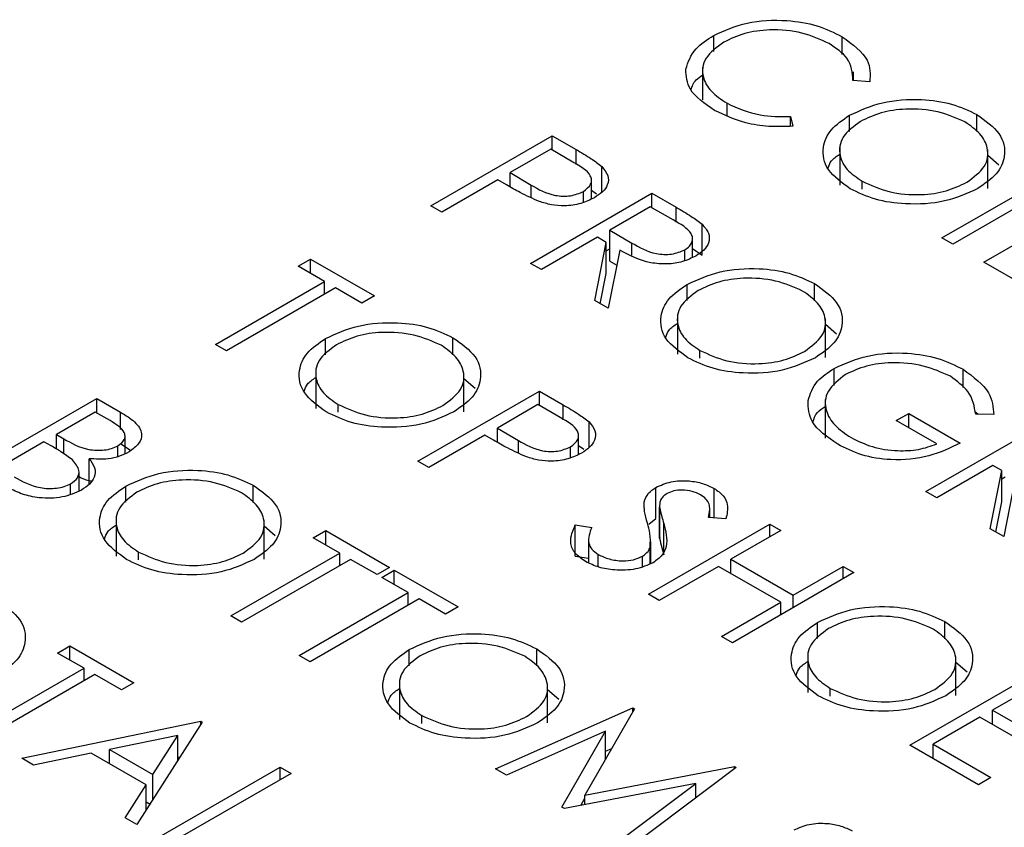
# Model space of a CAD drawing. Header units: inches. Extents: x 1880 to 2363, y -453 to -54.
# Tile 878 of 1056: x 2068.505 to 2069.021, y -71.322 to -70.898. Entities that reach past the tile are written whole.
import ezdxf

# ---------------------------------------------------------------- set-up
doc = ezdxf.new("R2010")
doc.units = ezdxf.units.IN
doc.header["$LTSCALE"] = 0.5
doc.header["$MEASUREMENT"] = 0
doc.layers.add('DSS-M-S', color=53, linetype='Continuous')

msp = doc.modelspace()

# ---------------------------------------------------------------- linework, layer by layer
at = {"layer": 'DSS-M-S', "linetype": 'Continuous', "lineweight": 25}
for p, q in [((2068.86896, -70.915), (2068.86896, -70.90666)), ((2068.93628, -70.91658), (2068.93628, -70.90733)), ((2068.86315, -70.92323), (2068.86315, -70.94048)), ((2068.94215, -70.93038), (2068.94215, -70.9258)), ((2068.95074, -70.93104), (2068.94192, -70.93036)), ((2068.87594, -70.94857), (2068.87594, -70.94221)), ((2068.90928, -70.9492), (2068.91049, -70.95428)), ((2068.90928, -70.95428), (2068.90928, -70.9492)), ((2068.94011, -70.95699), (2068.94011, -70.94848)), ((2069.00688, -70.95707), (2069.00688, -70.94809)), ((2068.72071, -70.99601), (2068.78435, -70.95927)), ((2068.78435, -70.95927), (2068.79683, -70.96648)), ((2068.78435, -70.96681), (2068.78435, -70.95927)), ((2068.78353, -70.96634), (2068.76232, -70.97858)), ((2068.79517, -70.97306), (2068.78353, -70.96634)), ((2068.79683, -70.97435), (2068.79683, -70.96648)), ((2068.93498, -70.96476), (2068.93498, -70.98518)), ((2069.01263, -70.98687), (2069.01263, -70.96646)), ((2069.01263, -70.96942), (2069.01842, -70.97446)), ((2068.81037, -70.98887), (2068.81037, -70.9754)), ((2068.98852, -71.01285), (2069.05216, -70.97611)), ((2068.75579, -70.98235), (2068.72642, -70.99931)), ((2068.76034, -70.98498), (2068.75579, -70.98235)), ((2068.76232, -70.97858), (2068.77332, -70.9851)), ((2068.76232, -70.98608), (2068.76232, -70.97858)), ((2068.80491, -70.99238), (2068.80491, -70.98251)), ((2068.94679, -70.98721), (2068.94679, -70.9831)), ((2069.05788, -70.97941), (2068.99424, -71.01615)), ((2068.77332, -70.99172), (2068.77332, -70.9851)), ((2068.8007, -70.99416), (2068.8007, -70.98845)), ((2068.80491, -70.98772), (2068.80762, -70.98971)), ((2068.77292, -71.02616), (2068.83656, -70.98942)), ((2068.83656, -70.98942), (2068.8493, -70.99677)), ((2068.83656, -70.99695), (2068.83656, -70.98942)), ((2069.01055, -71.02557), (2069.07419, -70.98883)), ((2068.72642, -70.99931), (2068.72071, -70.99601)), ((2068.83575, -70.99648), (2068.81454, -71.00873)), ((2068.84768, -71.00337), (2068.83575, -70.99648)), ((2068.8493, -71.00461), (2068.8493, -70.99677)), ((2068.81454, -71.00873), (2068.8261, -71.01551)), ((2068.81454, -71.02506), (2068.81454, -71.00873)), ((2068.86285, -71.02192), (2068.86285, -71.00559)), ((2068.80801, -71.0125), (2068.77864, -71.02945)), ((2068.81265, -71.01517), (2068.80801, -71.0125)), ((2068.85788, -71.02301), (2068.85788, -71.01326)), ((2068.99424, -71.01615), (2068.98852, -71.01285)), ((2068.80666, -71.04563), (2068.81265, -71.01517)), ((2068.81265, -71.03151), (2068.81265, -71.01517)), ((2068.81265, -71.01955), (2068.81454, -71.01846)), ((2068.81971, -71.01925), (2068.81372, -71.04971)), ((2068.8261, -71.0218), (2068.8261, -71.01551)), ((2068.85383, -71.02471), (2068.85383, -71.01902)), ((2068.85788, -71.01835), (2068.86285, -71.02192)), ((2068.65115, -71.02769), (2068.65768, -71.02392)), ((2068.65768, -71.02392), (2068.69113, -71.04323)), ((2068.65768, -71.03145), (2068.65768, -71.02392)), ((2068.66502, -71.03569), (2068.65115, -71.02769)), ((2068.77864, -71.02945), (2068.77292, -71.02616)), ((2068.81454, -71.02506), (2068.81815, -71.02718)), ((2069.04074, -71.04299), (2069.01055, -71.02557)), ((2068.80954, -71.04729), (2068.81265, -71.03151)), ((2068.60791, -71.06866), (2068.66502, -71.03569)), ((2068.67073, -71.03899), (2068.61362, -71.07196)), ((2068.66502, -71.04229), (2068.66502, -71.03569)), ((2068.6846, -71.047), (2068.67073, -71.03899)), ((2068.85505, -71.04566), (2068.85505, -71.03715)), ((2068.92183, -71.04573), (2068.92183, -71.03675)), ((2068.69113, -71.04323), (2068.6846, -71.047)), ((2068.81372, -71.04971), (2068.80666, -71.04563)), ((2068.84993, -71.05343), (2068.84993, -71.07384)), ((2068.92757, -71.07554), (2068.92757, -71.05513)), ((2068.92757, -71.05808), (2068.93336, -71.06313)), ((2068.66556, -71.07404), (2068.66556, -71.06553)), ((2068.73233, -71.07411), (2068.73233, -71.06513)), ((2068.61362, -71.07196), (2068.60791, -71.06866)), ((2068.86173, -71.07587), (2068.86173, -71.07177)), ((2068.93205, -71.09025), (2068.93205, -71.08125)), ((2068.66043, -71.08181), (2068.66043, -71.10222)), ((2068.73808, -71.10392), (2068.73808, -71.08351)), ((2068.73808, -71.08646), (2068.74387, -71.0915)), ((2068.9997, -71.09126), (2068.9997, -71.08171)), ((2068.71398, -71.12989), (2068.77762, -71.09316)), ((2068.77762, -71.09316), (2068.7901, -71.10036)), ((2068.77762, -71.10069), (2068.77762, -71.09316)), ((2068.48206, -71.13378), (2068.5457, -71.09704)), ((2068.5457, -71.09704), (2068.55812, -71.10421)), ((2068.5457, -71.10458), (2068.5457, -71.09704)), ((2068.67224, -71.10425), (2068.67224, -71.10015)), ((2068.7768, -71.10022), (2068.75559, -71.11247)), ((2068.78844, -71.10694), (2068.7768, -71.10022)), ((2068.7901, -71.10824), (2068.7901, -71.10036)), ((2068.92744, -71.09745), (2068.92744, -71.11786)), ((2068.54488, -71.10411), (2068.52449, -71.11588)), ((2068.55263, -71.10858), (2068.54488, -71.10411)), ((2068.55812, -71.11324), (2068.55812, -71.10421)), ((2068.96466, -71.10858), (2068.97119, -71.10481)), ((2068.97119, -71.10481), (2068.99811, -71.12036)), ((2068.97119, -71.11235), (2068.97119, -71.10481)), ((2069.00569, -71.10364), (2069.00748, -71.1053)), ((2069.01581, -71.10543), (2069.00627, -71.10528)), ((2068.75559, -71.11247), (2068.76659, -71.11898)), ((2068.75559, -71.11996), (2068.75559, -71.11247)), ((2068.80364, -71.12275), (2068.80364, -71.10928)), ((2068.98587, -71.12083), (2068.96466, -71.10858)), ((2068.98016, -71.14579), (2069.0438, -71.10905)), ((2068.52449, -71.11588), (2068.52832, -71.1181)), ((2068.52449, -71.12347), (2068.52449, -71.11588)), ((2068.56048, -71.12592), (2068.56048, -71.11689)), ((2068.74906, -71.11623), (2068.71969, -71.13319)), ((2068.75361, -71.11886), (2068.74906, -71.11623)), ((2068.79818, -71.12627), (2068.79818, -71.11639)), ((2068.51796, -71.11965), (2068.4943, -71.13331)), ((2068.52174, -71.12184), (2068.51796, -71.11965)), ((2068.52832, -71.12591), (2068.52832, -71.1181)), ((2068.55674, -71.12742), (2068.55674, -71.12175)), ((2068.55812, -71.12054), (2068.56344, -71.12423)), ((2068.76659, -71.1256), (2068.76659, -71.11898)), ((2068.79397, -71.12804), (2068.79397, -71.12234)), ((2068.79818, -71.1216), (2068.80089, -71.12359)), ((2068.54167, -71.142), (2068.54167, -71.12855)), ((2068.71969, -71.13319), (2068.71398, -71.12989)), ((2069.01524, -71.13213), (2068.98587, -71.14909)), ((2069.01989, -71.13481), (2069.01524, -71.13213)), ((2068.53635, -71.14548), (2068.53635, -71.13548)), ((2069.01389, -71.16526), (2069.01989, -71.13481)), ((2069.01989, -71.15114), (2069.01989, -71.13481)), ((2069.01989, -71.13919), (2069.02177, -71.1381)), ((2068.53194, -71.14704), (2068.53194, -71.14172)), ((2068.56092, -71.1514), (2068.56092, -71.14289)), ((2068.6277, -71.15148), (2068.6277, -71.14249)), ((2069.02695, -71.13889), (2069.02096, -71.16934)), ((2068.83864, -71.15998), (2068.83864, -71.14365)), ((2068.86917, -71.15964), (2068.86917, -71.14413)), ((2068.98587, -71.14909), (2068.98016, -71.14579)), ((2068.83251, -71.15445), (2068.83251, -71.1513)), ((2068.84059, -71.15338), (2068.84059, -71.16971)), ((2069.01678, -71.16693), (2069.01989, -71.15114)), ((2068.84059, -71.17029), (2068.84059, -71.15396)), ((2068.86685, -71.15946), (2068.86685, -71.15501)), ((2068.5558, -71.15917), (2068.5558, -71.17958)), ((2068.63344, -71.18128), (2068.63344, -71.16087)), ((2068.63344, -71.16383), (2068.63923, -71.16887)), ((2068.79642, -71.16331), (2068.80503, -71.16456)), ((2068.79642, -71.17964), (2068.79642, -71.16331)), ((2068.83473, -71.1996), (2068.89837, -71.16286)), ((2068.83505, -71.16284), (2068.83864, -71.15998)), ((2068.84281, -71.17889), (2068.84281, -71.16256)), ((2068.87536, -71.16013), (2068.86628, -71.15941)), ((2068.89837, -71.16286), (2068.90408, -71.16616)), ((2068.89837, -71.16946), (2068.89837, -71.16286)), ((2068.65911, -71.17005), (2068.66563, -71.16628)), ((2068.66563, -71.16628), (2068.69909, -71.18559)), ((2068.66563, -71.17382), (2068.66563, -71.16628)), ((2068.90408, -71.16616), (2068.87797, -71.18123)), ((2069.02096, -71.16934), (2069.01389, -71.16526)), ((2068.67298, -71.17805), (2068.65911, -71.17005)), ((2068.80335, -71.1709), (2068.80335, -71.18314)), ((2068.83595, -71.18353), (2068.83595, -71.17195)), ((2068.84067, -71.16972), (2068.84059, -71.17029)), ((2068.5676, -71.18162), (2068.5676, -71.17751)), ((2068.61587, -71.21102), (2068.67298, -71.17805)), ((2068.67298, -71.18465), (2068.67298, -71.17805)), ((2068.80839, -71.18527), (2068.80839, -71.17875)), ((2068.83561, -71.18365), (2068.83561, -71.17479)), ((2068.67869, -71.18135), (2068.62158, -71.21432)), ((2068.69256, -71.18936), (2068.67869, -71.18135)), ((2068.79642, -71.17964), (2068.80335, -71.18065)), ((2068.83164, -71.18506), (2068.83164, -71.17972)), ((2068.87797, -71.18123), (2068.91061, -71.20007)), ((2068.87797, -71.18877), (2068.87797, -71.18123)), ((2068.69909, -71.18559), (2068.69256, -71.18936)), ((2068.69501, -71.19077), (2068.70153, -71.187)), ((2068.70153, -71.187), (2068.73499, -71.20631)), ((2068.70153, -71.19454), (2068.70153, -71.187)), ((2068.87144, -71.185), (2068.84044, -71.2029)), ((2068.90408, -71.20384), (2068.87144, -71.185)), ((2068.94243, -71.1883), (2068.87879, -71.22504)), ((2068.91061, -71.20007), (2068.93672, -71.185)), ((2068.93672, -71.185), (2068.94243, -71.1883)), ((2068.93672, -71.1916), (2068.93672, -71.185)), ((2068.70888, -71.19878), (2068.69501, -71.19077)), ((2068.65176, -71.23175), (2068.70888, -71.19878)), ((2068.70888, -71.20537), (2068.70888, -71.19878)), ((2068.84044, -71.2029), (2068.83473, -71.1996)), ((2068.91061, -71.20667), (2068.91061, -71.20007)), ((2068.71459, -71.20208), (2068.65748, -71.23505)), ((2068.72846, -71.21008), (2068.71459, -71.20208)), ((2068.87308, -71.22174), (2068.90408, -71.20384)), ((2068.90408, -71.21044), (2068.90408, -71.20384)), ((2068.73499, -71.20631), (2068.72846, -71.21008)), ((2068.62158, -71.21432), (2068.61587, -71.21102)), ((2068.92338, -71.22287), (2068.92338, -71.21437)), ((2068.99016, -71.22295), (2068.99016, -71.21397)), ((2068.87879, -71.22504), (2068.87308, -71.22174)), ((2068.5251, -71.23045), (2068.53162, -71.22669)), ((2068.53897, -71.23846), (2068.5251, -71.23045)), ((2068.53162, -71.22669), (2068.56508, -71.246)), ((2068.53162, -71.23422), (2068.53162, -71.22669)), ((2068.70941, -71.23712), (2068.70941, -71.22861)), ((2068.77619, -71.2372), (2068.77619, -71.22822)), ((2068.91826, -71.23064), (2068.91826, -71.25106)), ((2068.65748, -71.23505), (2068.65176, -71.23175)), ((2068.9959, -71.25276), (2068.9959, -71.23234)), ((2068.9959, -71.2353), (2069.0017, -71.24034)), ((2068.48186, -71.27143), (2068.53897, -71.23846)), ((2068.53897, -71.24505), (2068.53897, -71.23846)), ((2068.54468, -71.24176), (2068.48757, -71.27473)), ((2068.55855, -71.24976), (2068.54468, -71.24176)), ((2068.56508, -71.246), (2068.55855, -71.24976)), ((2068.70429, -71.24489), (2068.70429, -71.26531)), ((2068.78193, -71.267), (2068.78193, -71.24659)), ((2068.9718, -71.27873), (2069.03544, -71.24199)), ((2068.78193, -71.24955), (2068.78773, -71.25459)), ((2068.93006, -71.25309), (2068.93006, -71.24898)), ((2069.03462, -71.24906), (2069.01504, -71.26036)), ((2068.75457, -71.2911), (2068.82661, -71.25921)), ((2068.82742, -71.25968), (2068.80148, -71.30499)), ((2068.82661, -71.25921), (2068.82742, -71.25968)), ((2068.82661, -71.2611), (2068.82661, -71.25921)), ((2069.01504, -71.26036), (2069.04523, -71.27779)), ((2069.01504, -71.2679), (2069.01504, -71.26036)), ((2068.50633, -71.28556), (2068.60016, -71.26625)), ((2068.60098, -71.26672), (2068.56671, -71.32042)), ((2068.60016, -71.26625), (2068.60098, -71.26672)), ((2068.60016, -71.268), (2068.60016, -71.26625)), ((2068.71609, -71.26734), (2068.71609, -71.26323)), ((2069.00851, -71.26413), (2068.98404, -71.27826)), ((2069.0387, -71.28156), (2069.00851, -71.26413)), ((2068.81229, -71.27143), (2068.76032, -71.29441)), ((2068.78946, -71.31124), (2068.81229, -71.27143)), ((2068.81229, -71.28611), (2068.81229, -71.27143)), ((2068.5881, -71.27361), (2068.55226, -71.28099)), ((2068.57501, -71.29412), (2068.5881, -71.27361)), ((2068.5881, -71.2869), (2068.5881, -71.27361)), ((2068.55226, -71.28853), (2068.55226, -71.28099)), ((2068.55226, -71.28099), (2068.57501, -71.29412)), ((2068.81229, -71.28187), (2068.81554, -71.28044)), ((2069.0077, -71.29946), (2068.9718, -71.27873)), ((2068.98404, -71.27826), (2069.01423, -71.29569)), ((2068.98404, -71.2858), (2068.98404, -71.27826)), ((2068.51257, -71.28916), (2068.50633, -71.28556)), ((2068.54264, -71.28297), (2068.51257, -71.28916)), ((2068.57149, -71.29962), (2068.54264, -71.28297)), ((2068.5881, -71.28506), (2068.58945, -71.28479)), ((2068.57813, -71.32701), (2068.64177, -71.29027)), ((2068.64177, -71.29027), (2068.64748, -71.29357)), ((2068.64177, -71.29686), (2068.64177, -71.29027)), ((2068.76032, -71.29441), (2068.75457, -71.2911)), ((2068.80148, -71.30499), (2068.87991, -71.28998)), ((2068.88074, -71.29045), (2068.82555, -71.33207)), ((2068.87991, -71.28998), (2068.88074, -71.29045)), ((2068.87991, -71.29108), (2068.87991, -71.28998)), ((2068.57501, -71.30741), (2068.57501, -71.29412)), ((2068.64748, -71.29357), (2068.59037, -71.32654)), ((2069.01423, -71.29569), (2069.0077, -71.29946)), ((2068.5605, -71.31683), (2068.57149, -71.29962)), ((2068.57149, -71.31292), (2068.57149, -71.29962)), ((2068.85951, -71.29881), (2068.79075, -71.31198)), ((2068.81981, -71.32876), (2068.85951, -71.29881)), ((2068.85951, -71.30646), (2068.85951, -71.29881)), ((2068.57149, -71.30842), (2068.57359, -71.30963)), ((2068.79934, -71.31033), (2068.80148, -71.30661)), ((2068.80148, -71.30992), (2068.80148, -71.30499)), ((2068.79075, -71.31198), (2068.78946, -71.31124)), ((2068.56671, -71.32042), (2068.5605, -71.31683))]:
    msp.add_line(p, q, dxfattribs=at)
for points, knots in [([(2068.86896, -70.90666), (2068.87453, -70.90412), (2068.88567, -70.89903), (2068.90601, -70.89815), (2068.92366, -70.90105), (2068.93207, -70.90523), (2068.93628, -70.90733)], [0, 0, 0, 0, 0.279512, 0.55908, 0.779374, 1, 1, 1, 1]), ([(2068.9294, -70.91089), (2068.92487, -70.90881), (2068.91581, -70.90466), (2068.89943, -70.90318), (2068.88471, -70.90516), (2068.87773, -70.90853), (2068.87424, -70.91021)], [0, 0, 0, 0, 0.2798558, 0.5595188, 0.7796855, 1, 1, 1, 1]), ([(2068.85434, -70.92442), (2068.85556, -70.92067), (2068.85774, -70.91397), (2068.86553, -70.9089), (2068.86896, -70.90666)], [0, 0, 0, 0, 0.559029, 1, 1, 1, 1]), ([(2068.87424, -70.91021), (2068.8706, -70.91286), (2068.86334, -70.91818), (2068.86244, -70.9279), (2068.86694, -70.93622), (2068.87294, -70.94021), (2068.87594, -70.94221)], [0, 0, 0, 0, 0.2794342, 0.5589213, 0.7792831, 1, 1, 1, 1]), ([(2068.94192, -70.93036), (2068.94166, -70.92626), (2068.9412, -70.91891), (2068.93301, -70.91335), (2068.9294, -70.91089)], [0, 0, 0, 0, 0.5584265, 1, 1, 1, 1]), ([(2068.93628, -70.90733), (2068.94172, -70.91125), (2068.95143, -70.91825), (2068.95095, -70.92713), (2068.95074, -70.93104)], [0, 0, 0, 0, 0.559517, 1, 1, 1, 1]), ([(2068.86946, -70.946), (2068.8643, -70.94247), (2068.8551, -70.93618), (2068.85457, -70.92801), (2068.85434, -70.92442)], [0, 0, 0, 0, 0.559804, 1, 1, 1, 1]), ([(2068.85713, -70.9352), (2068.85769, -70.93338), (2068.85859, -70.93047), (2068.8619, -70.92826), (2068.86315, -70.92742)], [0, 0, 0, 0, 0.623619, 1, 1, 1, 1]), ([(2068.87594, -70.94221), (2068.88147, -70.9447), (2068.89135, -70.94916), (2068.90379, -70.94919), (2068.90928, -70.9492)], [0, 0, 0, 0, 0.5587722, 1, 1, 1, 1]), ([(2068.94011, -70.94848), (2068.9456, -70.94599), (2068.9566, -70.941), (2068.97649, -70.93957), (2068.99415, -70.94207), (2069.00264, -70.94608), (2069.00688, -70.94809)], [0, 0, 0, 0, 0.279731, 0.559327, 0.77968, 1, 1, 1, 1]), ([(2068.91049, -70.95428), (2068.90628, -70.95444), (2068.89786, -70.95477), (2068.88302, -70.95244), (2068.8746, -70.94844), (2068.86946, -70.946)], [0, 0, 0, 0, 0.28041, 0.560795, 1, 1, 1, 1]), ([(2069.00064, -70.95202), (2068.9961, -70.95), (2068.98702, -70.94596), (2068.97074, -70.94475), (2068.95622, -70.94678), (2068.9493, -70.9501), (2068.94584, -70.95177)], [0, 0, 0, 0, 0.279627, 0.55935, 0.77963, 1, 1, 1, 1]), ([(2068.94049, -70.987), (2068.9361, -70.98384), (2068.92733, -70.97752), (2068.92536, -70.96599), (2068.92952, -70.95578), (2068.93658, -70.95092), (2068.94011, -70.94848)], [0, 0, 0, 0, 0.279663, 0.559354, 0.779636, 1, 1, 1, 1]), ([(2068.94584, -70.95177), (2068.94232, -70.95436), (2068.93527, -70.95956), (2068.93431, -70.96899), (2068.93812, -70.9772), (2068.9439, -70.98114), (2068.94679, -70.9831)], [0, 0, 0, 0, 0.279416, 0.5590765, 0.779478, 1, 1, 1, 1]), ([(2069.00162, -70.98362), (2069.00517, -70.98101), (2069.01227, -70.97578), (2069.01329, -70.96625), (2069.00919, -70.95803), (2069.00349, -70.95402), (2069.00064, -70.95202)], [0, 0, 0, 0, 0.279468, 0.5588703, 0.7795158, 1, 1, 1, 1]), ([(2069.00688, -70.94809), (2069.01135, -70.95127), (2069.02027, -70.95763), (2069.02239, -70.96928), (2069.01807, -70.97959), (2069.0109, -70.98448), (2069.00732, -70.98693)], [0, 0, 0, 0, 0.279767, 0.559358, 0.779571, 1, 1, 1, 1]), ([(2068.79683, -70.96648), (2068.79956, -70.96804), (2068.80443, -70.97084), (2068.80855, -70.974), (2068.81037, -70.9754)], [0, 0, 0, 0, 0.5603137, 1, 1, 1, 1]), ([(2068.8007, -70.98845), (2068.80224, -70.98723), (2068.80456, -70.98539), (2068.80508, -70.98239), (2068.80381, -70.97793), (2068.79901, -70.97522), (2068.79517, -70.97306)], [0, 0, 0, 0, 0.2489693, 0.3747291, 0.500383, 1, 1, 1, 1]), ([(2068.92897, -70.97614), (2068.92936, -70.97487), (2068.93019, -70.97215), (2068.93332, -70.97006), (2068.93498, -70.96895)], [0, 0, 0, 0, 0.469148, 1, 1, 1, 1]), ([(2068.81037, -70.9754), (2068.8116, -70.97692), (2068.81407, -70.97995), (2068.81377, -70.98475), (2068.81098, -70.98879), (2068.80796, -70.99075), (2068.80644, -70.99173)], [0, 0, 0, 0, 0.279705, 0.559381, 0.779509, 1, 1, 1, 1]), ([(2068.94679, -70.9831), (2068.95129, -70.98517), (2068.96029, -70.9893), (2068.97662, -70.99068), (2068.9912, -70.98863), (2068.99814, -70.98529), (2069.00162, -70.98362)], [0, 0, 0, 0, 0.27983, 0.559389, 0.779654, 1, 1, 1, 1]), ([(2068.77759, -70.99373), (2068.7742, -70.99221), (2068.76814, -70.98949), (2068.76273, -70.98636), (2068.76034, -70.98498)], [0, 0, 0, 0, 0.5596942, 1, 1, 1, 1]), ([(2068.77332, -70.9851), (2068.77718, -70.98734), (2068.78202, -70.99015), (2068.7899, -70.99103), (2068.79527, -70.99075), (2068.79854, -70.98937), (2068.8007, -70.98845)], [0, 0, 0, 0, 0.499721, 0.62535, 0.751083, 1, 1, 1, 1]), ([(2069.00732, -70.98693), (2069.00182, -70.98946), (2068.99082, -70.99451), (2068.97081, -70.9956), (2068.95312, -70.99315), (2068.9447, -70.98905), (2068.94049, -70.987)], [0, 0, 0, 0, 0.2796304, 0.5593429, 0.7795972, 1, 1, 1, 1]), ([(2068.80644, -70.99173), (2068.80419, -70.99286), (2068.7997, -70.9951), (2068.7914, -70.99621), (2068.78377, -70.99561), (2068.77965, -70.99436), (2068.77759, -70.99373)], [0, 0, 0, 0, 0.280099, 0.559324, 0.779458, 1, 1, 1, 1]), ([(2068.8493, -70.99677), (2068.85201, -70.99832), (2068.85685, -71.0011), (2068.86102, -71.00422), (2068.86285, -71.00559)], [0, 0, 0, 0, 0.56024, 1, 1, 1, 1]), ([(2068.85383, -71.01902), (2068.85469, -71.01844), (2068.85642, -71.01728), (2068.85769, -71.01509), (2068.85805, -71.01281), (2068.85645, -71.00829), (2068.85157, -71.00555), (2068.84768, -71.00337)], [0, 0, 0, 0, 0.1253074, 0.250617, 0.3759543, 0.5012806, 1, 1, 1, 1]), ([(2068.86285, -71.00559), (2068.86419, -71.00713), (2068.86685, -71.0102), (2068.86677, -71.0151), (2068.86415, -71.01929), (2068.86107, -71.02131), (2068.85952, -71.02232)], [0, 0, 0, 0, 0.279797, 0.5595, 0.779626, 1, 1, 1, 1]), ([(2068.85952, -71.02232), (2068.85734, -71.02339), (2068.85299, -71.02552), (2068.8445, -71.02679), (2068.83198, -71.02573), (2068.82477, -71.02192), (2068.81971, -71.01925)], [0, 0, 0, 0, 0.18712, 0.373979, 0.560911, 1, 1, 1, 1]), ([(2068.8261, -71.01551), (2068.83002, -71.01776), (2068.83493, -71.02057), (2068.84286, -71.02156), (2068.84831, -71.02133), (2068.85162, -71.01994), (2068.85383, -71.01902)], [0, 0, 0, 0, 0.499827, 0.625498, 0.751208, 1, 1, 1, 1]), ([(2068.85505, -71.03715), (2068.86055, -71.03465), (2068.87154, -71.02967), (2068.89144, -71.02824), (2068.9091, -71.03074), (2068.91758, -71.03475), (2068.92183, -71.03675)], [0, 0, 0, 0, 0.279731, 0.559327, 0.77968, 1, 1, 1, 1]), ([(2068.91558, -71.04068), (2068.91104, -71.03866), (2068.90196, -71.03463), (2068.88568, -71.03341), (2068.87116, -71.03544), (2068.86425, -71.03877), (2068.86079, -71.04043)], [0, 0, 0, 0, 0.279627, 0.55935, 0.77963, 1, 1, 1, 1]), ([(2068.85543, -71.07567), (2068.85105, -71.07251), (2068.84228, -71.06618), (2068.8403, -71.05466), (2068.84446, -71.04445), (2068.85152, -71.03958), (2068.85505, -71.03715)], [0, 0, 0, 0, 0.279663, 0.559354, 0.779636, 1, 1, 1, 1]), ([(2068.92183, -71.03675), (2068.92629, -71.03993), (2068.93521, -71.04629), (2068.93733, -71.05794), (2068.93302, -71.06825), (2068.92585, -71.07315), (2068.92226, -71.0756)], [0, 0, 0, 0, 0.279767, 0.559358, 0.779571, 1, 1, 1, 1]), ([(2068.86079, -71.04043), (2068.85726, -71.04303), (2068.85021, -71.04822), (2068.84926, -71.05766), (2068.85306, -71.06587), (2068.85884, -71.0698), (2068.86173, -71.07177)], [0, 0, 0, 0, 0.279416, 0.559077, 0.779478, 1, 1, 1, 1]), ([(2068.91656, -71.07229), (2068.92011, -71.06968), (2068.92721, -71.06445), (2068.92823, -71.05492), (2068.92413, -71.0467), (2068.91843, -71.04269), (2068.91558, -71.04068)], [0, 0, 0, 0, 0.279468, 0.55887, 0.779516, 1, 1, 1, 1]), ([(2068.66556, -71.06553), (2068.67106, -71.06303), (2068.68205, -71.05804), (2068.70195, -71.05661), (2068.7196, -71.05911), (2068.72809, -71.06313), (2068.73233, -71.06513)], [0, 0, 0, 0, 0.279731, 0.5593268, 0.7796805, 1, 1, 1, 1]), ([(2068.84391, -71.0648), (2068.8443, -71.06353), (2068.84514, -71.06082), (2068.84827, -71.05873), (2068.84993, -71.05762)], [0, 0, 0, 0, 0.469148, 1, 1, 1, 1]), ([(2068.66594, -71.10405), (2068.66156, -71.10089), (2068.65278, -71.09456), (2068.65081, -71.08304), (2068.65497, -71.07283), (2068.66203, -71.06796), (2068.66556, -71.06553)], [0, 0, 0, 0, 0.279663, 0.559354, 0.779636, 1, 1, 1, 1]), ([(2068.72609, -71.06906), (2068.72155, -71.06704), (2068.71247, -71.06301), (2068.69619, -71.06179), (2068.68167, -71.06382), (2068.67475, -71.06715), (2068.6713, -71.06881)], [0, 0, 0, 0, 0.279627, 0.55935, 0.77963, 1, 1, 1, 1]), ([(2068.73233, -71.06513), (2068.7368, -71.06831), (2068.74572, -71.07467), (2068.74784, -71.08632), (2068.74352, -71.09663), (2068.73635, -71.10153), (2068.73277, -71.10397)], [0, 0, 0, 0, 0.279767, 0.559358, 0.779571, 1, 1, 1, 1]), ([(2068.6713, -71.06881), (2068.66777, -71.07141), (2068.66072, -71.0766), (2068.65976, -71.08603), (2068.66357, -71.09425), (2068.66935, -71.09818), (2068.67224, -71.10015)], [0, 0, 0, 0, 0.279416, 0.559077, 0.779478, 1, 1, 1, 1]), ([(2068.72707, -71.10067), (2068.73062, -71.09805), (2068.73772, -71.09283), (2068.73874, -71.0833), (2068.73464, -71.07508), (2068.72894, -71.07107), (2068.72609, -71.06906)], [0, 0, 0, 0, 0.279468, 0.55887, 0.779516, 1, 1, 1, 1]), ([(2068.92226, -71.0756), (2068.91676, -71.07812), (2068.90576, -71.08318), (2068.88575, -71.08427), (2068.86806, -71.08181), (2068.85964, -71.07772), (2068.85543, -71.07567)], [0, 0, 0, 0, 0.2796304, 0.5593429, 0.7795972, 1, 1, 1, 1]), ([(2068.86173, -71.07177), (2068.86623, -71.07384), (2068.87523, -71.07797), (2068.89156, -71.07935), (2068.90614, -71.07729), (2068.91309, -71.07396), (2068.91656, -71.07229)], [0, 0, 0, 0, 0.27983, 0.559389, 0.779654, 1, 1, 1, 1]), ([(2068.93205, -71.08125), (2068.93766, -71.07873), (2068.94889, -71.0737), (2068.96924, -71.07252), (2068.98698, -71.07546), (2068.99546, -71.07963), (2068.9997, -71.08171)], [0, 0, 0, 0, 0.27959, 0.559072, 0.779411, 1, 1, 1, 1]), ([(2068.91841, -71.09813), (2068.91954, -71.09458), (2068.92155, -71.08823), (2068.92884, -71.08338), (2068.93205, -71.08125)], [0, 0, 0, 0, 0.559317, 1, 1, 1, 1]), ([(2068.99299, -71.08537), (2068.98847, -71.08333), (2068.97944, -71.07925), (2068.96325, -71.07774), (2068.94859, -71.07953), (2068.94154, -71.08278), (2068.93802, -71.0844)], [0, 0, 0, 0, 0.279847, 0.559555, 0.779847, 1, 1, 1, 1]), ([(2068.65442, -71.09318), (2068.65481, -71.09191), (2068.65565, -71.0892), (2068.65877, -71.08711), (2068.66043, -71.086)], [0, 0, 0, 0, 0.469148, 1, 1, 1, 1]), ([(2068.93802, -71.0844), (2068.93446, -71.0872), (2068.92734, -71.09282), (2068.92689, -71.10283), (2068.93181, -71.11132), (2068.93792, -71.11545), (2068.94097, -71.11752)], [0, 0, 0, 0, 0.2790614, 0.5585842, 0.7792365, 1, 1, 1, 1]), ([(2069.00627, -71.10528), (2069.00557, -71.10114), (2069.00432, -71.09375), (2068.99645, -71.08793), (2068.99299, -71.08537)], [0, 0, 0, 0, 0.55984, 1, 1, 1, 1]), ([(2068.9997, -71.08171), (2069.00501, -71.08564), (2069.0145, -71.09268), (2069.01541, -71.10153), (2069.01581, -71.10543)], [0, 0, 0, 0, 0.558579, 1, 1, 1, 1]), ([(2068.67224, -71.10015), (2068.67674, -71.10221), (2068.68574, -71.10635), (2068.70207, -71.10773), (2068.71665, -71.10567), (2068.7236, -71.10234), (2068.72707, -71.10067)], [0, 0, 0, 0, 0.27983, 0.559389, 0.779654, 1, 1, 1, 1]), ([(2068.7901, -71.10036), (2068.79283, -71.10193), (2068.7977, -71.10472), (2068.80182, -71.10789), (2068.80364, -71.10928)], [0, 0, 0, 0, 0.560314, 1, 1, 1, 1]), ([(2068.93395, -71.121), (2068.92855, -71.11725), (2068.91889, -71.11056), (2068.91856, -71.10193), (2068.91841, -71.09813)], [0, 0, 0, 0, 0.559617, 1, 1, 1, 1]), ([(2068.92092, -71.10938), (2068.92147, -71.1076), (2068.92243, -71.10452), (2068.92595, -71.10216), (2068.92744, -71.10117)], [0, 0, 0, 0, 0.5782397, 1, 1, 1, 1]), ([(2068.55812, -71.10421), (2068.56078, -71.10582), (2068.56609, -71.10901), (2068.57002, -71.11503), (2068.56825, -71.12088), (2068.56446, -71.12361), (2068.56256, -71.12499)], [0, 0, 0, 0, 0.281317, 0.559922, 0.779935, 1, 1, 1, 1]), ([(2068.73277, -71.10397), (2068.72727, -71.1065), (2068.71627, -71.11156), (2068.69626, -71.11264), (2068.67857, -71.11019), (2068.67015, -71.1061), (2068.66594, -71.10405)], [0, 0, 0, 0, 0.27963, 0.559343, 0.779597, 1, 1, 1, 1]), ([(2068.79397, -71.12234), (2068.79551, -71.12111), (2068.79782, -71.11928), (2068.79835, -71.11627), (2068.79708, -71.11181), (2068.79228, -71.1091), (2068.78844, -71.10694)], [0, 0, 0, 0, 0.248969, 0.374729, 0.500383, 1, 1, 1, 1]), ([(2068.55674, -71.12175), (2068.55812, -71.12074), (2068.5602, -71.11922), (2068.56061, -71.11666), (2068.55953, -71.11289), (2068.5557, -71.1105), (2068.55263, -71.10858)], [0, 0, 0, 0, 0.249284, 0.374925, 0.500645, 1, 1, 1, 1]), ([(2068.80364, -71.10928), (2068.80487, -71.1108), (2068.80734, -71.11384), (2068.80704, -71.11863), (2068.80425, -71.12267), (2068.80122, -71.12463), (2068.79971, -71.12562)], [0, 0, 0, 0, 0.2797054, 0.5593809, 0.7795086, 1, 1, 1, 1]), ([(2068.94097, -71.11752), (2068.94451, -71.11927), (2068.95157, -71.12276), (2068.96437, -71.12469), (2068.97649, -71.12413), (2068.98275, -71.12193), (2068.98587, -71.12083)], [0, 0, 0, 0, 0.280254, 0.559912, 0.779941, 1, 1, 1, 1]), ([(2068.5329, -71.12914), (2068.53096, -71.12771), (2068.52749, -71.12514), (2068.5235, -71.12285), (2068.52174, -71.12184)], [0, 0, 0, 0, 0.559734, 1, 1, 1, 1]), ([(2068.52832, -71.1181), (2068.53233, -71.1204), (2068.53734, -71.12328), (2068.5455, -71.12426), (2068.54962, -71.12409), (2068.55359, -71.1233), (2068.55569, -71.12227), (2068.55674, -71.12175)], [0, 0, 0, 0, 0.498607, 0.624009, 0.749401, 0.874736, 1, 1, 1, 1]), ([(2068.77086, -71.12761), (2068.76747, -71.12609), (2068.76141, -71.12338), (2068.756, -71.12024), (2068.75361, -71.11886)], [0, 0, 0, 0, 0.559694, 1, 1, 1, 1]), ([(2068.76659, -71.11898), (2068.77045, -71.12123), (2068.77529, -71.12404), (2068.78317, -71.12491), (2068.78854, -71.12464), (2068.7918, -71.12325), (2068.79397, -71.12234)], [0, 0, 0, 0, 0.499721, 0.62535, 0.751083, 1, 1, 1, 1]), ([(2068.99811, -71.12036), (2068.99291, -71.1229), (2068.98254, -71.12799), (2068.96314, -71.12989), (2068.94602, -71.12707), (2068.93798, -71.12302), (2068.93395, -71.121)], [0, 0, 0, 0, 0.280351, 0.559367, 0.779371, 1, 1, 1, 1]), ([(2068.56256, -71.12499), (2068.56095, -71.12579), (2068.55774, -71.1274), (2068.55053, -71.12913), (2068.54503, -71.12877), (2068.54167, -71.12855)], [0, 0, 0, 0, 0.280867, 0.561527, 1, 1, 1, 1]), ([(2068.79971, -71.12562), (2068.79746, -71.12674), (2068.79297, -71.12899), (2068.78467, -71.13009), (2068.77704, -71.12949), (2068.77292, -71.12824), (2068.77086, -71.12761)], [0, 0, 0, 0, 0.280099, 0.559324, 0.779458, 1, 1, 1, 1]), ([(2068.53194, -71.14172), (2068.53331, -71.14071), (2068.53605, -71.13869), (2068.53691, -71.13394), (2068.53442, -71.13096), (2068.5329, -71.12914)], [0, 0, 0, 0, 0.2799437, 0.5604286, 1, 1, 1, 1]), ([(2068.54167, -71.12855), (2068.5428, -71.1301), (2068.54507, -71.13319), (2068.54481, -71.13797), (2068.54213, -71.14203), (2068.53915, -71.14402), (2068.53765, -71.14502)], [0, 0, 0, 0, 0.2803823, 0.5596055, 0.7797648, 1, 1, 1, 1]), ([(2068.50243, -71.138), (2068.50659, -71.1404), (2068.51284, -71.144), (2068.52321, -71.14435), (2068.52866, -71.14331), (2068.53085, -71.14225), (2068.53194, -71.14172)], [0, 0, 0, 0, 0.49936, 0.748736, 0.874399, 1, 1, 1, 1]), ([(2068.53635, -71.13784), (2068.53791, -71.13876), (2068.53984, -71.1399), (2068.54245, -71.14014), (2068.54296, -71.14019)], [0, 0, 0, 0, 0.80818, 1, 1, 1, 1]), ([(2068.56092, -71.14289), (2068.56642, -71.1404), (2068.57741, -71.13541), (2068.59731, -71.13398), (2068.61497, -71.13648), (2068.62345, -71.14049), (2068.6277, -71.14249)], [0, 0, 0, 0, 0.279731, 0.559327, 0.77968, 1, 1, 1, 1]), ([(2068.5613, -71.18141), (2068.55692, -71.17825), (2068.54815, -71.17192), (2068.54617, -71.1604), (2068.55033, -71.15019), (2068.55739, -71.14532), (2068.56092, -71.14289)], [0, 0, 0, 0, 0.279663, 0.559354, 0.779636, 1, 1, 1, 1]), ([(2068.62145, -71.14642), (2068.61691, -71.14441), (2068.60783, -71.14037), (2068.59155, -71.13915), (2068.57703, -71.14118), (2068.57012, -71.14451), (2068.56666, -71.14617)], [0, 0, 0, 0, 0.279627, 0.55935, 0.77963, 1, 1, 1, 1]), ([(2068.6277, -71.14249), (2068.63216, -71.14567), (2068.64108, -71.15203), (2068.6432, -71.16369), (2068.63889, -71.17399), (2068.63172, -71.17889), (2068.62813, -71.18134)], [0, 0, 0, 0, 0.279767, 0.559358, 0.779571, 1, 1, 1, 1]), ([(2068.83864, -71.14365), (2068.84118, -71.1425), (2068.84625, -71.14021), (2068.8555, -71.13989), (2068.86341, -71.14132), (2068.86725, -71.14319), (2068.86917, -71.14413)], [0, 0, 0, 0, 0.2795526, 0.5587984, 0.7793777, 1, 1, 1, 1]), ([(2068.53765, -71.14502), (2068.53442, -71.14645), (2068.52796, -71.14931), (2068.51618, -71.14949), (2068.50637, -71.14737), (2068.50164, -71.14494), (2068.49927, -71.14371)], [0, 0, 0, 0, 0.279141, 0.558654, 0.779059, 1, 1, 1, 1]), ([(2068.56666, -71.14617), (2068.56313, -71.14877), (2068.55608, -71.15396), (2068.55513, -71.1634), (2068.55893, -71.17161), (2068.56471, -71.17554), (2068.5676, -71.17751)], [0, 0, 0, 0, 0.279416, 0.559077, 0.779478, 1, 1, 1, 1]), ([(2068.62243, -71.17803), (2068.62598, -71.17542), (2068.63308, -71.17019), (2068.6341, -71.16066), (2068.63, -71.15244), (2068.6243, -71.14843), (2068.62145, -71.14642)], [0, 0, 0, 0, 0.279468, 0.55887, 0.779516, 1, 1, 1, 1]), ([(2068.83251, -71.1513), (2068.83304, -71.14969), (2068.83399, -71.14684), (2068.83722, -71.14462), (2068.83864, -71.14365)], [0, 0, 0, 0, 0.55984, 1, 1, 1, 1]), ([(2068.84462, -71.14679), (2068.84381, -71.14735), (2068.84218, -71.14846), (2068.84063, -71.15094), (2068.84061, -71.15282), (2068.84059, -71.15396)], [0, 0, 0, 0, 0.279946, 0.559774, 1, 1, 1, 1]), ([(2068.86201, -71.14753), (2068.86062, -71.14684), (2068.85784, -71.14546), (2068.85275, -71.14481), (2068.84798, -71.14521), (2068.84574, -71.14626), (2068.84462, -71.14679)], [0, 0, 0, 0, 0.280274, 0.559931, 0.77992, 1, 1, 1, 1]), ([(2068.86628, -71.15941), (2068.86655, -71.15799), (2068.86699, -71.15564), (2068.86673, -71.15235), (2068.86516, -71.14965), (2068.86306, -71.14823), (2068.86201, -71.14753)], [0, 0, 0, 0, 0.340409, 0.560482, 0.78018, 1, 1, 1, 1]), ([(2068.86917, -71.14413), (2068.87094, -71.14537), (2068.87448, -71.14785), (2068.87687, -71.15355), (2068.87593, -71.15764), (2068.87536, -71.16013)], [0, 0, 0, 0, 0.27975, 0.559501, 1, 1, 1, 1]), ([(2068.83428, -71.16231), (2068.83367, -71.16027), (2068.83259, -71.15662), (2068.83253, -71.15292), (2068.83251, -71.1513)], [0, 0, 0, 0, 0.560413, 1, 1, 1, 1]), ([(2068.84059, -71.15396), (2068.84094, -71.15557), (2068.84157, -71.15844), (2068.84243, -71.1613), (2068.84281, -71.16256)], [0, 0, 0, 0, 0.559906, 1, 1, 1, 1]), ([(2068.54978, -71.17054), (2068.55017, -71.16927), (2068.55101, -71.16656), (2068.55414, -71.16447), (2068.5558, -71.16336)], [0, 0, 0, 0, 0.469148, 1, 1, 1, 1]), ([(2068.80186, -71.18251), (2068.79974, -71.18102), (2068.79551, -71.17803), (2068.79305, -71.17107), (2068.79514, -71.16626), (2068.79642, -71.16331)], [0, 0, 0, 0, 0.27988, 0.559666, 1, 1, 1, 1]), ([(2068.83561, -71.17479), (2068.83575, -71.17245), (2068.83599, -71.16826), (2068.8348, -71.16413), (2068.83428, -71.16231)], [0, 0, 0, 0, 0.559496, 1, 1, 1, 1]), ([(2068.84281, -71.16256), (2068.84385, -71.16656), (2068.84529, -71.17215), (2068.84236, -71.1793), (2068.83896, -71.18181), (2068.83727, -71.18307)], [0, 0, 0, 0, 0.560115, 0.780284, 1, 1, 1, 1]), ([(2068.80503, -71.16456), (2068.80401, -71.16733), (2068.80259, -71.17119), (2068.80476, -71.17616), (2068.80718, -71.17789), (2068.80839, -71.17875)], [0, 0, 0, 0, 0.5593206, 0.7797817, 1, 1, 1, 1]), ([(2068.84059, -71.17029), (2068.84094, -71.1719), (2068.84157, -71.17477), (2068.84243, -71.17763), (2068.84281, -71.17889)], [0, 0, 0, 0, 0.559906, 1, 1, 1, 1]), ([(2068.5676, -71.17751), (2068.5721, -71.17958), (2068.5811, -71.18371), (2068.59744, -71.18509), (2068.61201, -71.18303), (2068.61896, -71.1797), (2068.62243, -71.17803)], [0, 0, 0, 0, 0.27983, 0.559389, 0.779654, 1, 1, 1, 1]), ([(2068.80839, -71.17875), (2068.81027, -71.17963), (2068.81403, -71.18141), (2068.82079, -71.18234), (2068.82711, -71.18175), (2068.83013, -71.1804), (2068.83164, -71.17972)], [0, 0, 0, 0, 0.280276, 0.560148, 0.780153, 1, 1, 1, 1]), ([(2068.83164, -71.17972), (2068.83275, -71.17889), (2068.83474, -71.17742), (2068.83534, -71.1756), (2068.83561, -71.17479)], [0, 0, 0, 0, 0.55899, 1, 1, 1, 1]), ([(2068.62813, -71.18134), (2068.62263, -71.18386), (2068.61164, -71.18892), (2068.59162, -71.19001), (2068.57393, -71.18755), (2068.56551, -71.18346), (2068.5613, -71.18141)], [0, 0, 0, 0, 0.2796304, 0.5593429, 0.7795972, 1, 1, 1, 1]), ([(2068.83727, -71.18307), (2068.83431, -71.18436), (2068.82838, -71.18696), (2068.81775, -71.18723), (2068.80851, -71.18578), (2068.80408, -71.1836), (2068.80186, -71.18251)], [0, 0, 0, 0, 0.279183, 0.559085, 0.779446, 1, 1, 1, 1]), ([(2068.49369, -71.2029), (2068.49815, -71.20608), (2068.50707, -71.21244), (2068.50919, -71.22409), (2068.50488, -71.2344), (2068.49771, -71.23929), (2068.49412, -71.24174)], [0, 0, 0, 0, 0.279767, 0.559358, 0.779571, 1, 1, 1, 1]), ([(2068.92338, -71.21437), (2068.92888, -71.21187), (2068.93987, -71.20688), (2068.95977, -71.20545), (2068.97743, -71.20795), (2068.98591, -71.21196), (2068.99016, -71.21397)], [0, 0, 0, 0, 0.279731, 0.559327, 0.77968, 1, 1, 1, 1]), ([(2068.92376, -71.25288), (2068.91938, -71.24972), (2068.91061, -71.2434), (2068.90863, -71.23187), (2068.91279, -71.22166), (2068.91985, -71.2168), (2068.92338, -71.21437)], [0, 0, 0, 0, 0.279663, 0.559354, 0.779636, 1, 1, 1, 1]), ([(2068.98391, -71.2179), (2068.97937, -71.21588), (2068.97029, -71.21184), (2068.95401, -71.21063), (2068.93949, -71.21266), (2068.93258, -71.21598), (2068.92912, -71.21765)], [0, 0, 0, 0, 0.2796271, 0.5593495, 0.7796302, 1, 1, 1, 1]), ([(2068.99016, -71.21397), (2068.99462, -71.21715), (2069.00354, -71.22351), (2069.00566, -71.23516), (2069.00135, -71.24547), (2068.99418, -71.25036), (2068.99059, -71.25281)], [0, 0, 0, 0, 0.279767, 0.559358, 0.779571, 1, 1, 1, 1]), ([(2068.70941, -71.22861), (2068.71491, -71.22612), (2068.7259, -71.22113), (2068.7458, -71.2197), (2068.76346, -71.2222), (2068.77195, -71.22621), (2068.77619, -71.22822)], [0, 0, 0, 0, 0.279731, 0.559327, 0.77968, 1, 1, 1, 1]), ([(2068.92912, -71.21765), (2068.92559, -71.22024), (2068.91854, -71.22544), (2068.91759, -71.23487), (2068.92139, -71.24308), (2068.92717, -71.24702), (2068.93006, -71.24898)], [0, 0, 0, 0, 0.279416, 0.559077, 0.779478, 1, 1, 1, 1]), ([(2068.98489, -71.24951), (2068.98844, -71.24689), (2068.99555, -71.24166), (2068.99656, -71.23213), (2068.99246, -71.22391), (2068.98676, -71.2199), (2068.98391, -71.2179)], [0, 0, 0, 0, 0.279468, 0.55887, 0.779516, 1, 1, 1, 1]), ([(2068.76994, -71.23215), (2068.7654, -71.23013), (2068.75632, -71.22609), (2068.74004, -71.22488), (2068.72552, -71.22691), (2068.71861, -71.23023), (2068.71515, -71.2319)], [0, 0, 0, 0, 0.279627, 0.55935, 0.77963, 1, 1, 1, 1]), ([(2068.7098, -71.26713), (2068.70541, -71.26397), (2068.69664, -71.25765), (2068.69466, -71.24612), (2068.69883, -71.23591), (2068.70588, -71.23105), (2068.70941, -71.22861)], [0, 0, 0, 0, 0.2796633, 0.5593539, 0.7796364, 1, 1, 1, 1]), ([(2068.77619, -71.22822), (2068.78065, -71.2314), (2068.78958, -71.23776), (2068.7917, -71.24941), (2068.78738, -71.25972), (2068.78021, -71.26461), (2068.77662, -71.26706)], [0, 0, 0, 0, 0.279767, 0.559358, 0.779571, 1, 1, 1, 1]), ([(2068.71515, -71.2319), (2068.71163, -71.23449), (2068.70458, -71.23969), (2068.70362, -71.24912), (2068.70742, -71.25733), (2068.7132, -71.26127), (2068.71609, -71.26323)], [0, 0, 0, 0, 0.279416, 0.5590765, 0.779478, 1, 1, 1, 1]), ([(2068.77092, -71.26375), (2068.77447, -71.26114), (2068.78158, -71.25591), (2068.7826, -71.24638), (2068.77849, -71.23816), (2068.77279, -71.23415), (2068.76994, -71.23215)], [0, 0, 0, 0, 0.279468, 0.55887, 0.779516, 1, 1, 1, 1]), ([(2068.91224, -71.24202), (2068.91263, -71.24075), (2068.91347, -71.23804), (2068.9166, -71.23595), (2068.91826, -71.23484)], [0, 0, 0, 0, 0.469148, 1, 1, 1, 1]), ([(2068.69828, -71.25627), (2068.69867, -71.255), (2068.6995, -71.25228), (2068.70263, -71.25019), (2068.70429, -71.24908)], [0, 0, 0, 0, 0.4691483, 1, 1, 1, 1]), ([(2068.93006, -71.24898), (2068.93456, -71.25105), (2068.94356, -71.25518), (2068.9599, -71.25657), (2068.97447, -71.25451), (2068.98142, -71.25117), (2068.98489, -71.24951)], [0, 0, 0, 0, 0.27983, 0.559389, 0.779654, 1, 1, 1, 1]), ([(2068.99059, -71.25281), (2068.98509, -71.25534), (2068.9741, -71.26039), (2068.95408, -71.26148), (2068.93639, -71.25903), (2068.92797, -71.25493), (2068.92376, -71.25288)], [0, 0, 0, 0, 0.2796304, 0.5593429, 0.7795972, 1, 1, 1, 1]), ([(2068.77662, -71.26706), (2068.77112, -71.26959), (2068.76013, -71.27464), (2068.74012, -71.27573), (2068.72242, -71.27328), (2068.71401, -71.26918), (2068.7098, -71.26713)], [0, 0, 0, 0, 0.27963, 0.559343, 0.779597, 1, 1, 1, 1]), ([(2068.71609, -71.26323), (2068.7206, -71.2653), (2068.7296, -71.26943), (2068.74593, -71.27081), (2068.76051, -71.26876), (2068.76745, -71.26542), (2068.77092, -71.26375)], [0, 0, 0, 0, 0.27983, 0.559389, 0.779654, 1, 1, 1, 1]), ([(2068.91105, -71.32322), (2068.91359, -71.32207), (2068.91866, -71.31978), (2068.92791, -71.31946), (2068.93582, -71.32089), (2068.93966, -71.32276), (2068.94159, -71.3237)], [0, 0, 0, 0, 0.279553, 0.558798, 0.779378, 1, 1, 1, 1])]:
    msp.add_open_spline(points, degree=3, knots=knots, dxfattribs=at)

doc.saveas('drawing.dxf')
